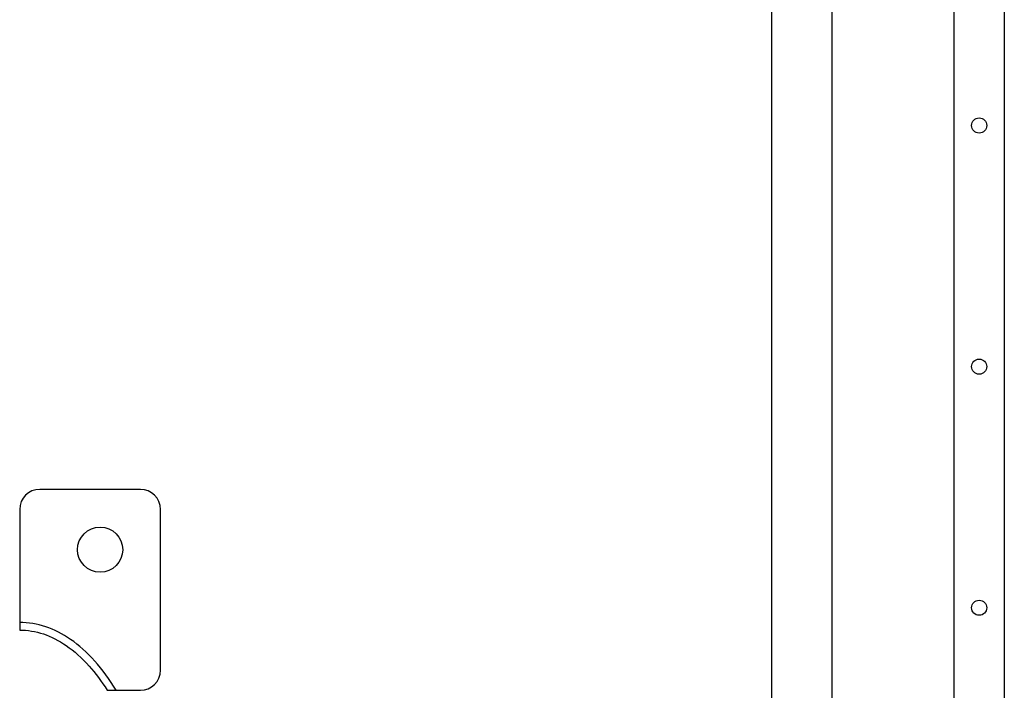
# Model space of a CAD drawing. Header units: inches. Extents: x 24 to 1128, y -69 to 748.
# Tile 509 of 656: x 759 to 808, y 182 to 215. Entities that reach past the tile are written whole.
import ezdxf

# ---------------------------------------------------------------- set-up
doc = ezdxf.new("R2010")
doc.units = ezdxf.units.IN
doc.header["$LTSCALE"] = 32
doc.header["$MEASUREMENT"] = 0
doc.layers.add('Visible (ANSI)', color=7, linetype='Continuous', lineweight=30)

msp = doc.modelspace()

# ---------------------------------------------------------------- linework, layer by layer
at = {"layer": 'Visible (ANSI)'}
for p, q in [((805.36063, 159.73367), (805.36063, 275.04801)), ((807.86063, 275.04801), (807.86063, 159.73367)), ((796.28063, 267.90444), (796.28063, 157.60867)), ((799.28063, 267.90444), (799.28063, 157.60867)), ((764.90563, 192.10867), (759.90563, 192.10867)), ((758.90563, 191.10867), (758.90563, 185.48367)), ((765.90563, 183.10867), (765.90563, 191.10867)), ((758.90563, 185.48367), (758.90563, 185.10867)), ((763.25519, 182.10867), (763.69516, 182.10867)), ((763.69516, 182.10867), (764.90563, 182.10867))]:
    msp.add_line(p, q, dxfattribs=at)
for centre, radius in [((806.61063, 210.21867), 0.375), ((806.61063, 210.21867), 0.375), ((806.61063, 198.21867), 0.375), ((806.61063, 198.21867), 0.375), ((762.90563, 189.10867), 1.125), ((806.61063, 186.21867), 0.375), ((806.61063, 186.21867), 0.375)]:
    msp.add_circle(centre, radius, dxfattribs=at)
for centre, start, end in [((759.90563, 191.10867), 90, 180), ((764.90563, 191.10867), 0, 90), ((764.90563, 183.10867), 270, 0)]:
    msp.add_arc(centre, 1, start, end, dxfattribs=at)
for points, knots in [([(763.69516, 182.10867), (763.36973, 182.65147), (763.01568, 183.1398), (762.2589, 183.99034), (761.85608, 184.35263), (761.43378, 184.6439), (761.03767, 184.91711), (760.62426, 185.12777), (759.77582, 185.41121), (759.34083, 185.48367), (758.90563, 185.48367)], [2.418227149, 2.418227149, 2.418227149, 2.418227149, 2.604857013, 2.604857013, 2.791486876, 2.791486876, 2.791486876, 2.966539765, 2.966539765, 3.141592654, 3.141592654, 3.141592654, 3.141592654]), ([(758.90563, 185.10867), (759.2995, 185.10867), (759.69336, 185.04339), (760.46906, 184.78424), (760.85089, 184.59039), (761.22086, 184.33521), (761.61531, 184.06315), (761.99626, 183.72137), (762.67323, 182.96054), (762.97393, 182.55635), (763.25519, 182.10867)], [-3.141592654, -3.141592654, -3.141592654, -3.141592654, -2.966539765, -2.966539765, -2.791486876, -2.791486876, -2.791486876, -2.604857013, -2.604857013, -2.441381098, -2.441381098, -2.441381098, -2.441381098])]:
    msp.add_open_spline(points, degree=3, knots=knots, dxfattribs=at)

doc.saveas('drawing.dxf')
